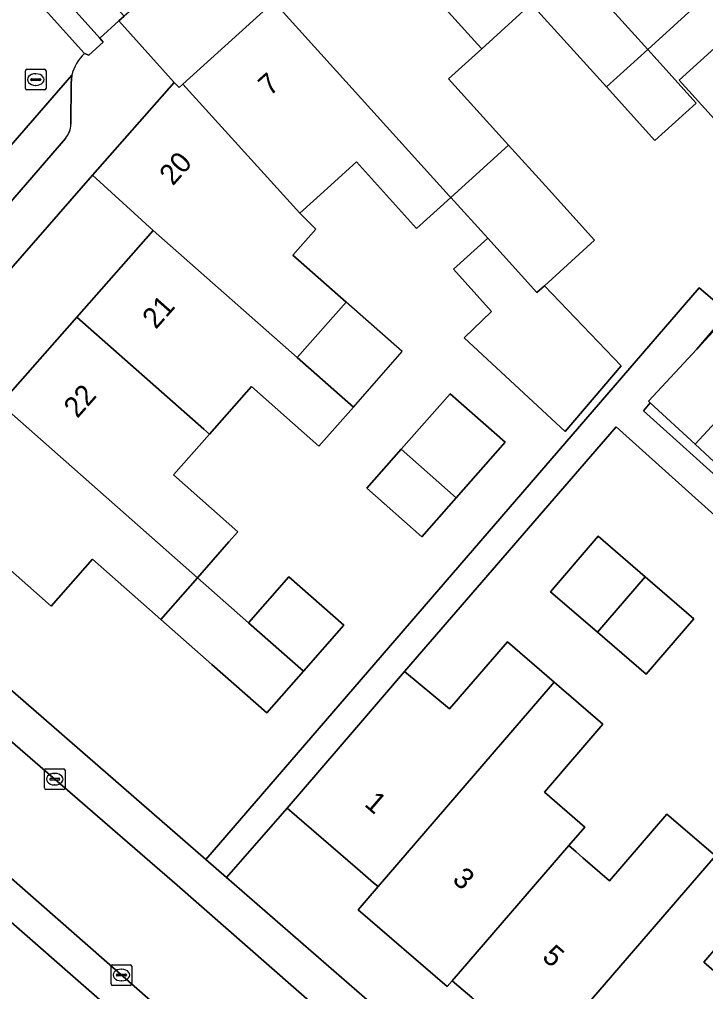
# Model space of a CAD drawing. Extents: x 158352 to 159489, y 383828 to 384603.
# Drawn here: x 159065.59 to 159098.81, y 384068.15 to 384115.21 of the extents above; entities that cross this region are included whole.
import ezdxf

# ---------------------------------------------------------------- set-up
doc = ezdxf.new("R2010")
doc.units = 0
for name, color, linetype in [('IMGEO_Erf', 7, 'Continuous'), ('IMGEO_Groenvoorziening', 7, 'Continuous'), ('IMGEO_Kolk', 7, 'Continuous'), ('IMGEO_Pand', 7, 'Continuous'), ('IMGEO_Pand_nummerreeks', 7, 'Continuous'), ('IMGEO_Pand_overbouw', 7, 'Continuous'), ('IMGEO_Parkeervlak_open', 7, 'Continuous'), ('IMGEO_Rijbaan_lokaal_open', 7, 'Continuous'), ('IMGEO_Rioolput', 7, 'Continuous'), ('IMGEO_Voetpad_open', 7, 'Continuous')]:
    doc.layers.add(name, color=color, linetype=linetype)

msp = doc.modelspace()

# ---------------------------------------------------------------- linework, layer by layer
at = {"layer": 'IMGEO_Erf'}
for points in [[(159064.666, 384096.602), (159068.367, 384100.799), (159072.068, 384104.995), (159069.128, 384107.669), (159055.048, 384091.549), (159074.609, 384074.546), (159098.506, 384102.224), (159099.904, 384101.017), (159098.383, 384099.256), (159109.575, 384111.327), (159111.81, 384109.255), (159112.717, 384110.233), (159103.655, 384120.452)], [(159098.538, 384116.04), (159096.008, 384113.749), (159098.351, 384111.161), (159096.357, 384109.355), (159094.013, 384111.943), (159090.374, 384115.962), (159087.97, 384113.786), (159086.364, 384112.332), (159089.267, 384109.125), (159091.055, 384107.15), (159093.437, 384104.518), (159091.009, 384102.32), (159094.732, 384098.436), (159092.019, 384095.26), (159087.114, 384099.798), (159088.45, 384101.079), (159086.603, 384103.12), (159088.263, 384104.622), (159086.474, 384106.597), (159084.815, 384105.095), (159081.902, 384108.313), (159080.505, 384107.048), (159079.983, 384106.576), (159079.161, 384105.832), (159079.942, 384105.054), (159078.833, 384103.797), (159081.408, 384101.526), (159079.042, 384098.843), (159081.757, 384096.448), (159080.09, 384094.557), (159076.818, 384097.441), (159074.786, 384095.136), (159073.043, 384093.16), (159076.164, 384090.407), (159075.734, 384089.92), (159074.206, 384088.186), (159076.676, 384086.007), (159078.634, 384088.228), (159081.296, 384085.88), (159079.338, 384083.659), (159077.561, 384081.643), (159074.898, 384083.991), (159072.427, 384086.169), (159069.126, 384089.079), (159067.128, 384086.813), (159060.887, 384092.316)], [(159099.466, 384093.575), (159098.304, 384094.647), (159096.134, 384096.652), (159095.803, 384096.268), (159112.646, 384081.133)], [(159111.666, 384080.043), (159094.48, 384095.486), (159084.24, 384083.642), (159086.404, 384081.83), (159089.213, 384085.085), (159091.484, 384083.126), (159093.843, 384081.091), (159091.008, 384077.804), (159092.965, 384076.115), (159092.187, 384075.214), (159092.54, 384074.91), (159092.868, 384074.627), (159094.155, 384073.517), (159096.937, 384076.742), (159099.284, 384074.718)], [(159087.486, 384067.855), (159086.649, 384068.577), (159086.542, 384068.669), (159086.301, 384068.39), (159081.985, 384072.112), (159082.952, 384073.233), (159082.738, 384073.417), (159081.949, 384074.098), (159078.545, 384077.034), (159075.619, 384073.668), (159096.403, 384055.601)], [(159101.505, 384072.802), (159098.72, 384069.575), (159100.535, 384068.01)]]:
    msp.add_lwpolyline(points, dxfattribs=at)
for points in [[(159097.53, 384112.267), (159099.595, 384114.135), (159101.608, 384111.913), (159099.542, 384110.044)], [(159089.106, 384094.739), (159086.738, 384092.054), (159085.073, 384090.165), (159082.41, 384092.512), (159084.076, 384094.402), (159086.443, 384097.087)], [(159095.932, 384083.513), (159093.573, 384085.548), (159091.303, 384087.507), (159093.617, 384090.189), (159095.887, 384088.23), (159098.245, 384086.195)]]:
    msp.add_lwpolyline(points, close=True, dxfattribs=at)
at = {"layer": 'IMGEO_Groenvoorziening'}
for points in [[(159050.8, 384086.238), (159049.737, 384085.023), (159084.241, 384054.827), (159082.23, 384052.422), (159047.486, 384082.448), (159046.647, 384081.489), (159076.165, 384055.717), (159081.639, 384050.956), (159081.812, 384050.789)], [(159085.911, 384055.561), (159085.805, 384055.65), (159080.25, 384060.43), (159050.8, 384086.238)]]:
    msp.add_lwpolyline(points, dxfattribs=at)
msp.add_lwpolyline([(159049.737, 384085.023), (159047.486, 384082.448), (159082.23, 384052.422), (159084.241, 384054.827)], close=True, dxfattribs=at)
at = {"layer": 'IMGEO_Kolk'}
for p, q in [((159066.795, 384078.008), (159066.795, 384078.86)), ((159066.87, 384078.934), (159067.722, 384078.934)), ((159067.097, 384078.477), (159067.495, 384078.477)), ((159067.283, 384078.714), (159067.308, 384078.714)), ((159067.796, 384078.86), (159067.796, 384078.008)), ((159067.054, 384078.428), (159067.054, 384078.44)), ((159067.492, 384078.391), (159067.094, 384078.391)), ((159067.306, 384078.154), (159067.281, 384078.154)), ((159067.538, 384078.44), (159067.538, 384078.428)), ((159067.722, 384077.934), (159066.87, 384077.934)), ((159070.024, 384068.525), (159070.024, 384069.377)), ((159070.099, 384069.451), (159070.951, 384069.451)), ((159070.512, 384069.231), (159070.537, 384069.231)), ((159071.025, 384069.377), (159071.025, 384068.525)), ((159070.283, 384068.945), (159070.283, 384068.957)), ((159070.721, 384068.908), (159070.323, 384068.908)), ((159070.326, 384068.994), (159070.724, 384068.994)), ((159070.535, 384068.671), (159070.51, 384068.671)), ((159070.767, 384068.957), (159070.767, 384068.945)), ((159070.951, 384068.451), (159070.099, 384068.451))]:
    msp.add_line(p, q, dxfattribs=at)
for points in [[(159066.795, 384078.008), (159066.795, 384078.86)], [(159066.87, 384078.934), (159067.722, 384078.934)], [(159067.796, 384078.86), (159067.796, 384078.008)], [(159067.722, 384077.934), (159066.87, 384077.934)], [(159070.024, 384068.525), (159070.024, 384069.377)], [(159070.099, 384069.451), (159070.951, 384069.451)], [(159071.025, 384069.377), (159071.025, 384068.525)], [(159070.951, 384068.451), (159070.099, 384068.451)]]:
    msp.add_lwpolyline(points, dxfattribs=at)
for centre, radius, start, end in [((159066.872, 384078.858), 0.0765, 91.552, 178.448), ((159066.872, 384078.858), 0.0765, 91.552, 178.448), ((159067.094, 384078.437), 0.0403, 85.8775, 175.7526), ((159067.499, 384078.439), 0.0386, 1.7309, 96.639), ((159067.72, 384078.858), 0.0765, 1.552, 88.448), ((159067.72, 384078.858), 0.0765, 1.552, 88.448), ((159066.872, 384078.01), 0.0765, 181.552, 268.448), ((159066.872, 384078.01), 0.0765, 181.552, 268.448), ((159067.091, 384078.427), 0.0366, 178.938, 274.7102), ((159067.495, 384078.434), 0.043, 264.8664, 352.4533), ((159067.72, 384078.01), 0.0765, 271.552, 358.448), ((159067.72, 384078.01), 0.0765, 271.552, 358.448), ((159070.101, 384069.375), 0.0765, 91.552, 178.448), ((159070.101, 384069.375), 0.0765, 91.552, 178.448), ((159070.949, 384069.375), 0.0765, 1.552, 88.448), ((159070.949, 384069.375), 0.0765, 1.552, 88.448), ((159070.323, 384068.954), 0.0403, 85.8775, 175.7526), ((159070.32, 384068.944), 0.0366, 178.938, 274.7102), ((159070.724, 384068.951), 0.043, 264.8664, 352.4533), ((159070.728, 384068.956), 0.0386, 1.7309, 96.639), ((159070.101, 384068.527), 0.0765, 181.552, 268.448), ((159070.101, 384068.527), 0.0765, 181.552, 268.448), ((159070.949, 384068.527), 0.0765, 271.552, 358.448), ((159070.949, 384068.527), 0.0765, 271.552, 358.448)]:
    msp.add_arc(centre, radius, start, end, dxfattribs=at)
for centre, major_axis, ratio, start_param, end_param in [((159067.282, 384078.434), (-0.387, 0.002), 0.722429, 4.712389, 7.853982), ((159067.307, 384078.434), (-0.39, 0.002), 0.717154, 1.570796, 4.712389), ((159070.511, 384068.951), (-0.387, 0.002), 0.722429, 4.712389, 7.853982), ((159070.536, 384068.951), (-0.39, 0.002), 0.717154, 1.570796, 4.712389)]:
    msp.add_ellipse(centre, major_axis=major_axis, ratio=ratio, start_param=start_param, end_param=end_param, dxfattribs=at)
at = {"layer": 'IMGEO_Pand'}
for points in [[(159096.008, 384113.749), (159098.538, 384116.04), (159094.96, 384119.993), (159096.916, 384121.764), (159094.546, 384124.382), (159091.19, 384128.088), (159086.703, 384124.026)], [(159096.008, 384113.749), (159086.703, 384124.026), (159082.304, 384120.043), (159087.761, 384114.016), (159087.97, 384113.786), (159090.374, 384115.962), (159094.013, 384111.943)], [(159086.474, 384106.597), (159089.267, 384109.125), (159086.364, 384112.332), (159087.97, 384113.786), (159087.761, 384114.016), (159082.304, 384120.043), (159077.905, 384116.061), (159086.403, 384106.676)], [(159077.905, 384116.061), (159073.507, 384112.078), (159079.161, 384105.832), (159079.983, 384106.576), (159080.505, 384107.048), (159081.902, 384108.313), (159084.815, 384105.095), (159086.474, 384106.597), (159086.403, 384106.676)], [(159097.53, 384112.267), (159099.542, 384110.044), (159101.608, 384111.913), (159099.595, 384114.135)], [(159096.008, 384113.749), (159094.013, 384111.943), (159096.357, 384109.355), (159098.351, 384111.161)], [(159079.942, 384105.054), (159079.161, 384105.832), (159073.507, 384112.078), (159073.32, 384111.909), (159073.079, 384112.15), (159069.128, 384107.669), (159072.068, 384104.995), (159079.042, 384098.843), (159081.408, 384101.526), (159078.833, 384103.797)], [(159111.81, 384109.255), (159109.575, 384111.327), (159098.383, 384099.256), (159096.045, 384096.734), (159096.134, 384096.652), (159098.304, 384094.647)], [(159089.267, 384109.125), (159086.474, 384106.597), (159088.263, 384104.622), (159090.645, 384101.991), (159091.009, 384102.32), (159093.437, 384104.518), (159091.055, 384107.15)], [(159079.042, 384098.843), (159072.068, 384104.995), (159068.367, 384100.799), (159074.515, 384095.375), (159074.786, 384095.136), (159076.818, 384097.441), (159080.09, 384094.557), (159081.757, 384096.448)], [(159088.263, 384104.622), (159086.603, 384103.12), (159088.45, 384101.079), (159087.114, 384099.798), (159092.019, 384095.26), (159094.732, 384098.436), (159091.009, 384102.32), (159090.645, 384101.991)], [(159074.206, 384088.186), (159075.734, 384089.92), (159076.164, 384090.407), (159073.043, 384093.16), (159074.786, 384095.136), (159074.515, 384095.375), (159068.367, 384100.799), (159064.666, 384096.602)], [(159084.076, 384094.402), (159086.738, 384092.054), (159089.106, 384094.739), (159086.443, 384097.087)], [(159074.206, 384088.186), (159064.666, 384096.602), (159060.887, 384092.316), (159067.128, 384086.813), (159069.126, 384089.079), (159072.427, 384086.169)], [(159084.076, 384094.402), (159082.41, 384092.512), (159085.073, 384090.165), (159086.738, 384092.054)], [(159095.887, 384088.23), (159093.617, 384090.189), (159091.303, 384087.507), (159093.573, 384085.548)], [(159076.676, 384086.007), (159074.206, 384088.186), (159072.427, 384086.169), (159074.898, 384083.991), (159077.561, 384081.643), (159079.338, 384083.659)], [(159076.676, 384086.007), (159079.338, 384083.659), (159081.296, 384085.88), (159078.634, 384088.228)], [(159095.887, 384088.23), (159093.573, 384085.548), (159095.932, 384083.513), (159098.245, 384086.195)], [(159091.484, 384083.126), (159089.213, 384085.085), (159086.404, 384081.83), (159084.24, 384083.642), (159081.812, 384080.82), (159078.545, 384077.034), (159081.949, 384074.098), (159082.738, 384073.417), (159082.952, 384073.233), (159091.292, 384082.903)], [(159091.008, 384077.804), (159093.843, 384081.091), (159091.484, 384083.126), (159091.292, 384082.903), (159082.952, 384073.233), (159081.985, 384072.112), (159086.301, 384068.39), (159086.542, 384068.669), (159092.187, 384075.214), (159092.965, 384076.115)], [(159099.284, 384074.718), (159096.937, 384076.742), (159094.155, 384073.517), (159092.868, 384074.627), (159092.54, 384074.91), (159092.187, 384075.214), (159086.542, 384068.669), (159086.649, 384068.577), (159087.486, 384067.855), (159090.857, 384064.947), (159099.175, 384074.591)], [(159100.817, 384067.767), (159100.535, 384068.01), (159098.72, 384069.575), (159101.505, 384072.802), (159099.284, 384074.718), (159099.175, 384074.591), (159090.857, 384064.947), (159094.201, 384062.063), (159095.052, 384061.328), (159095.173, 384061.224)]]:
    msp.add_lwpolyline(points, close=True, dxfattribs=at)
at = {"layer": 'IMGEO_Pand_overbouw'}
msp.add_lwpolyline([(159084.124, 384099.132), (159081.408, 384101.526), (159079.042, 384098.843), (159081.757, 384096.448)], close=True, dxfattribs=at)
at = {"layer": 'IMGEO_Parkeervlak_open'}
for points in [[(159068.076, 384110.141), (159068.096, 384112.115), (159068.118, 384112.515), (159054.813, 384097.177)], [(159058.002, 384098.104), (159067.815, 384109.452)]]:
    msp.add_lwpolyline(points, dxfattribs=at)
msp.add_arc((159067.012, 384110.15), 1.064, 318.9875, 359.5181, dxfattribs=at)
at = {"layer": 'IMGEO_Rijbaan_lokaal_open'}
for points in [[(159068.743, 384113.557), (159065.968, 384116.658), (159044.215, 384140.706), (159041.241, 384138.016), (159041.806, 384137.388), (159057.024, 384120.599)], [(159038.219, 384077.693), (159044.89, 384085.714), (159044.934, 384085.755), (159046.34, 384087.391), (159046.376, 384087.444), (159053.358, 384095.568), (159053.473, 384095.66), (159054.813, 384097.177), (159068.118, 384112.515)], [(159049.223, 384087.62), (159049.651, 384087.245), (159050.8, 384086.238), (159080.25, 384060.43), (159085.805, 384055.65), (159089.071, 384059.415), (159073.221, 384073.303), (159070.333, 384075.803), (159055.21, 384088.896)]]:
    msp.add_lwpolyline(points, dxfattribs=at)
msp.add_arc((159070.165, 384111.996), 2.112, 132.327, 165.7617, dxfattribs=at)
at = {"layer": 'IMGEO_Rioolput'}
for p, q in [((159065.876, 384111.873), (159065.876, 384112.725)), ((159065.951, 384112.799), (159066.803, 384112.799)), ((159066.364, 384112.579), (159066.389, 384112.579)), ((159066.877, 384112.725), (159066.877, 384111.873)), ((159066.135, 384112.293), (159066.135, 384112.305)), ((159066.573, 384112.256), (159066.175, 384112.256)), ((159066.178, 384112.342), (159066.576, 384112.342)), ((159066.387, 384112.019), (159066.362, 384112.019)), ((159066.619, 384112.305), (159066.619, 384112.293)), ((159066.803, 384111.799), (159065.951, 384111.799))]:
    msp.add_line(p, q, dxfattribs=at)
for points in [[(159065.876, 384111.873), (159065.876, 384112.725)], [(159065.951, 384112.799), (159066.803, 384112.799)], [(159066.877, 384112.725), (159066.877, 384111.873)], [(159066.803, 384111.799), (159065.951, 384111.799)]]:
    msp.add_lwpolyline(points, dxfattribs=at)
for centre, radius, start, end in [((159065.953, 384112.723), 0.0765, 91.552, 178.448), ((159065.953, 384112.723), 0.0765, 91.552, 178.448), ((159066.801, 384112.723), 0.0765, 1.552, 88.448), ((159066.801, 384112.723), 0.0765, 1.552, 88.448), ((159066.175, 384112.302), 0.0403, 85.8775, 175.7526), ((159066.172, 384112.292), 0.0366, 178.938, 274.7102), ((159066.576, 384112.299), 0.043, 264.8664, 352.4533), ((159066.58, 384112.304), 0.0386, 1.7309, 96.639), ((159065.953, 384111.875), 0.0765, 181.552, 268.448), ((159065.953, 384111.875), 0.0765, 181.552, 268.448), ((159066.801, 384111.875), 0.0765, 271.552, 358.448), ((159066.801, 384111.875), 0.0765, 271.552, 358.448)]:
    msp.add_arc(centre, radius, start, end, dxfattribs=at)
for centre, major_axis, ratio, start_param, end_param in [((159066.363, 384112.299), (-0.387, 0.002), 0.722429, 4.712389, 7.853982), ((159066.388, 384112.299), (-0.39, 0.002), 0.717154, 1.570796, 4.712389)]:
    msp.add_ellipse(centre, major_axis=major_axis, ratio=ratio, start_param=start_param, end_param=end_param, dxfattribs=at)
at = {"layer": 'IMGEO_Voetpad_open'}
for points in [[(159071.791, 384116.352), (159070.664, 384115.366), (159070.408, 384115.137), (159073.079, 384112.15), (159073.32, 384111.909), (159073.507, 384112.078), (159077.905, 384116.061), (159082.304, 384120.043), (159086.703, 384124.026), (159091.19, 384128.088), (159091.987, 384128.777), (159091.797, 384129.107), (159095.118, 384132.138), (159119.386, 384154.284)], [(159069.128, 384107.669), (159073.079, 384112.15), (159070.408, 384115.137), (159069.473, 384114.301), (159069.642, 384114.112), (159068.94, 384113.488), (159068.743, 384113.557)], [(159068.118, 384112.515), (159068.096, 384112.115), (159068.076, 384110.141)], [(159067.815, 384109.452), (159058.002, 384098.104)], [(159054.182, 384089.791), (159055.048, 384091.549), (159069.128, 384107.669)]]:
    msp.add_lwpolyline(points, dxfattribs=at)
for points in [[(159117.389, 384136.145), (159109.234, 384128.768), (159110.42, 384127.456), (159104.931, 384122.493), (159104.33, 384121.95), (159096.787, 384130.292), (159095.737, 384129.344), (159103.673, 384120.468), (159103.655, 384120.452), (159112.717, 384110.233), (159111.81, 384109.255), (159098.304, 384094.647), (159099.466, 384093.575), (159113.05, 384108.127), (159113.862, 384108.966), (159117.196, 384105.226), (159111.66, 384098.786), (159112.589, 384097.98), (159115.784, 384101.697), (159118.998, 384105.435), (159117.482, 384107.143), (159122.891, 384112.116), (159131.826, 384120.187)], [(159068.193, 384115.732), (159066.743, 384117.352), (159065.968, 384116.658), (159068.743, 384113.557), (159068.94, 384113.488), (159069.642, 384114.112), (159069.473, 384114.301)], [(159069.57, 384116.559), (159068.193, 384115.732), (159069.473, 384114.301), (159070.408, 384115.137), (159070.664, 384115.366)], [(159081.812, 384080.82), (159084.24, 384083.642), (159094.48, 384095.486), (159111.666, 384080.043), (159112.646, 384081.133), (159095.803, 384096.268), (159096.134, 384096.652), (159096.045, 384096.734), (159098.383, 384099.256), (159099.904, 384101.017), (159098.506, 384102.224), (159074.609, 384074.546), (159075.619, 384073.668), (159078.545, 384077.034)], [(159075.619, 384073.668), (159074.609, 384074.546), (159055.048, 384091.549), (159054.182, 384089.791), (159055.21, 384088.896), (159070.333, 384075.803), (159073.221, 384073.303), (159089.071, 384059.415), (159093.849, 384055.229), (159098.324, 384051.355), (159099.594, 384052.806), (159096.403, 384055.601)]]:
    msp.add_lwpolyline(points, close=True, dxfattribs=at)
for centre, radius, start, end in [((159070.165, 384111.996), 2.112, 132.327, 165.7617), ((159067.012, 384110.15), 1.064, 318.9875, 359.5181)]:
    msp.add_arc(centre, radius, start, end, dxfattribs=at)

# ---------------------------------------------------------------- texts
at = {"layer": 'IMGEO_Pand_nummerreeks'}
for s, rotation, p in [('7', 42.1582, (159077.715, 384111.464)), ('20', 48.5983, (159073.02, 384107.123)), ('21', 48.5868, (159072.193, 384100.176)), ('22', 48.5877, (159068.39, 384095.863)), ('1', 319.2169, (159082.242, 384077.173)), ('3', 319.2169, (159086.502, 384073.499)), ('5', 319.2169, (159090.848, 384069.75))]:
    msp.add_text(s, height=1, rotation=rotation, dxfattribs=at).set_placement(p)

doc.saveas('drawing.dxf')
